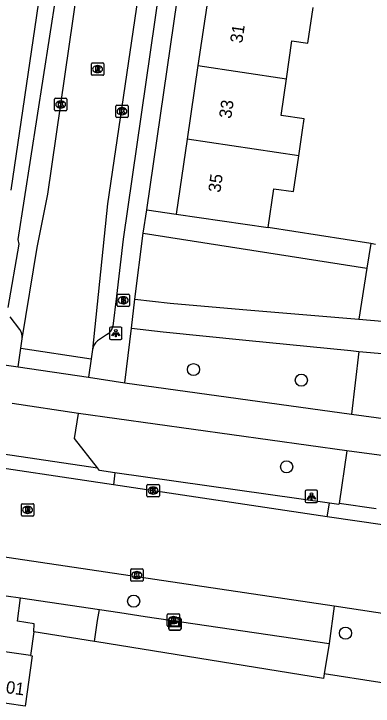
# Model space of a CAD drawing. Extents: x 163686 to 164493, y 382719 to 383870.
# Drawn here: x 164140.5 to 164169.5, y 382885.1 to 382940.9 of the extents above; entities that cross this region are included whole.
import ezdxf

# ---------------------------------------------------------------- set-up
doc = ezdxf.new("R2010")
doc.units = 0
for name, color, linetype in [('IMGEO_Boom', 7, 'Continuous'), ('IMGEO_Brandkraan', 7, 'Continuous'), ('IMGEO_Fietspad_gesloten', 7, 'Continuous'), ('IMGEO_Groenvoorziening', 7, 'Continuous'), ('IMGEO_Hek', 7, 'Continuous'), ('IMGEO_Kolk', 7, 'Continuous'), ('IMGEO_Lichtpunt', 7, 'Continuous'), ('IMGEO_Pand', 7, 'Continuous'), ('IMGEO_Pand_nummerreeks', 7, 'Continuous'), ('IMGEO_Parkeervlak_open', 7, 'Continuous'), ('IMGEO_Rijbaan_lokaal_gesloten', 7, 'Continuous'), ('IMGEO_Rijbaan_lokaal_open', 7, 'Continuous'), ('IMGEO_Rioolput', 7, 'Continuous'), ('IMGEO_Verklikker', 7, 'Continuous'), ('IMGEO_Voetpad_open', 7, 'Continuous')]:
    doc.layers.add(name, color=color, linetype=linetype)

msp = doc.modelspace()

# ---------------------------------------------------------------- linework, layer by layer
at = {"layer": 'IMGEO_Boom'}
for centre in [(164154.961, 382912.212), (164163.671, 382911.359), (164162.482, 382904.364), (164150.14, 382893.533), (164167.238, 382890.942)]:
    msp.add_circle(centre, 0.489, dxfattribs=at)
at = {"layer": 'IMGEO_Brandkraan'}
for p, q in [((164148.799, 382917.375), (164148.799, 382918.227)), ((164148.874, 382918.301), (164149.726, 382918.301)), ((164149.8, 382918.227), (164149.8, 382917.375)), ((164149.287, 382918.081), (164149.312, 382918.081)), ((164149.726, 382917.301), (164148.874, 382917.301)), ((164149.31, 382917.521), (164149.285, 382917.521)), ((164152.85, 382891.574), (164152.85, 382892.426)), ((164152.925, 382892.5), (164153.777, 382892.5)), ((164153.338, 382892.28), (164153.363, 382892.28)), ((164153.851, 382892.426), (164153.851, 382891.574)), ((164153.777, 382891.5), (164152.925, 382891.5)), ((164153.361, 382891.72), (164153.336, 382891.72))]:
    msp.add_line(p, q, dxfattribs=at)
for points in [[(164148.799, 382917.375), (164148.799, 382918.227)], [(164148.874, 382918.301), (164149.726, 382918.301)], [(164149.8, 382918.227), (164149.8, 382917.375)], [(164149.147, 382918.001), (164149.147, 382917.601), (164149.36, 382917.601)], [(164149.378, 382918.001), (164149.147, 382918.001)], [(164149.326, 382917.92), (164149.272, 382917.92), (164149.272, 382917.844)], [(164149.272, 382917.844), (164149.325, 382917.844)], [(164149.334, 382917.768), (164149.272, 382917.768), (164149.272, 382917.687)], [(164149.272, 382917.687), (164149.334, 382917.687)], [(164149.726, 382917.301), (164148.874, 382917.301)], [(164152.85, 382891.574), (164152.85, 382892.426)], [(164152.925, 382892.5), (164153.777, 382892.5)], [(164153.198, 382892.2), (164153.198, 382891.8), (164153.411, 382891.8)], [(164153.429, 382892.2), (164153.198, 382892.2)], [(164153.377, 382892.119), (164153.323, 382892.119), (164153.323, 382892.043)], [(164153.323, 382892.043), (164153.376, 382892.043)], [(164153.385, 382891.967), (164153.323, 382891.967), (164153.323, 382891.886)], [(164153.851, 382892.426), (164153.851, 382891.574)], [(164153.777, 382891.5), (164152.925, 382891.5)], [(164153.323, 382891.886), (164153.385, 382891.886)]]:
    msp.add_lwpolyline(points, dxfattribs=at)
for centre, radius, start, end in [((164148.876, 382918.225), 0.0765, 91.552, 178.448), ((164148.876, 382918.225), 0.0765, 91.552, 178.448), ((164149.724, 382918.225), 0.0765, 1.552, 88.448), ((164149.724, 382918.225), 0.0765, 1.552, 88.448), ((164149.327, 382917.882), 0.0379, 267.8285, 90.9355), ((164149.335, 382917.727), 0.0404, 269.8759, 90.5077), ((164149.382, 382917.856), 0.145, 59.4692, 91.5367), ((164149.407, 382917.903), 0.0922, 285.5137, 58.1501), ((164149.412, 382917.711), 0.105, 301.3115, 78.989), ((164148.876, 382917.377), 0.0765, 181.552, 268.448), ((164148.876, 382917.377), 0.0765, 181.552, 268.448), ((164149.366, 382917.852), 0.251, 268.6676, 293.5347), ((164149.724, 382917.377), 0.0765, 271.552, 358.448), ((164149.724, 382917.377), 0.0765, 271.552, 358.448), ((164152.927, 382892.424), 0.0765, 91.552, 178.448), ((164152.927, 382892.424), 0.0765, 91.552, 178.448), ((164153.378, 382892.081), 0.0379, 267.8285, 90.9355), ((164153.386, 382891.926), 0.0404, 269.8759, 90.5077), ((164153.433, 382892.055), 0.145, 59.4692, 91.5367), ((164153.458, 382892.102), 0.0922, 285.5137, 58.1501), ((164153.463, 382891.91), 0.105, 301.3115, 78.989), ((164153.775, 382892.424), 0.0765, 1.552, 88.448), ((164153.775, 382892.424), 0.0765, 1.552, 88.448), ((164152.927, 382891.576), 0.0765, 181.552, 268.448), ((164152.927, 382891.576), 0.0765, 181.552, 268.448), ((164153.417, 382892.051), 0.251, 268.6676, 293.5347), ((164153.775, 382891.576), 0.0765, 271.552, 358.448), ((164153.775, 382891.576), 0.0765, 271.552, 358.448)]:
    msp.add_arc(centre, radius, start, end, dxfattribs=at)
for centre, major_axis, ratio, start_param, end_param in [((164149.286, 382917.801), (-0.387, 0.002), 0.722429, 4.712389, 7.853982), ((164149.311, 382917.801), (-0.39, 0.002), 0.717154, 1.570796, 4.712389), ((164153.337, 382892), (-0.387, 0.002), 0.722429, 4.712389, 7.853982), ((164153.362, 382892), (-0.39, 0.002), 0.717154, 1.570796, 4.712389)]:
    msp.add_ellipse(centre, major_axis=major_axis, ratio=ratio, start_param=start_param, end_param=end_param, dxfattribs=at)
at = {"layer": 'IMGEO_Fietspad_gesloten'}
for points in [[(164137.738, 382912.877), (164140.818, 382912.448)], [(164146.503, 382911.594), (164149.432, 382911.153)], [(164149.432, 382911.153), (164167.714, 382908.618)], [(164167.355, 382905.668), (164145.688, 382908.677)], [(164167.714, 382908.618), (164170.711, 382908.213)], [(164170.356, 382905.251), (164167.355, 382905.668)]]:
    msp.add_lwpolyline(points, dxfattribs=at)
at = {"layer": 'IMGEO_Groenvoorziening'}
for points in [[(164151.193, 382925.112), (164153.565, 382924.757)], [(164169.269, 382922.377), (164160.986, 382923.667)], [(164150.916, 382923.211), (164168.961, 382920.401)], [(164174.494, 382886.261), (164165.517, 382887.66)]]:
    msp.add_lwpolyline(points, dxfattribs=at)
at = {"layer": 'IMGEO_Hek'}
msp.add_lwpolyline([(164174.494, 382886.261), (164165.517, 382887.66)], dxfattribs=at)
at = {"layer": 'IMGEO_Kolk'}
for p, q in [((164143.747, 382933.171), (164143.747, 382934.023)), ((164143.822, 382934.097), (164144.674, 382934.097)), ((164144.235, 382933.877), (164144.26, 382933.877)), ((164144.748, 382934.023), (164144.748, 382933.171)), ((164144.258, 382933.317), (164144.233, 382933.317)), ((164148.696, 382932.624), (164148.696, 382933.476)), ((164148.771, 382933.55), (164149.623, 382933.55)), ((164149.184, 382933.33), (164149.209, 382933.33)), ((164149.697, 382933.476), (164149.697, 382932.624)), ((164144.674, 382933.097), (164143.822, 382933.097)), ((164149.207, 382932.77), (164149.182, 382932.77)), ((164149.623, 382932.55), (164148.771, 382932.55)), ((164151.211, 382902.02), (164151.211, 382902.872)), ((164151.286, 382902.946), (164152.138, 382902.946)), ((164151.699, 382902.726), (164151.724, 382902.726)), ((164152.212, 382902.872), (164152.212, 382902.02)), ((164151.722, 382902.166), (164151.697, 382902.166)), ((164152.138, 382901.946), (164151.286, 382901.946)), ((164149.899, 382895.209), (164149.899, 382896.061)), ((164149.974, 382896.135), (164150.826, 382896.135)), ((164150.387, 382895.915), (164150.412, 382895.915)), ((164150.9, 382896.061), (164150.9, 382895.209)), ((164150.41, 382895.355), (164150.385, 382895.355)), ((164150.826, 382895.135), (164149.974, 382895.135))]:
    msp.add_line(p, q, dxfattribs=at)
for points in [[(164143.747, 382933.171), (164143.747, 382934.023)], [(164143.822, 382934.097), (164144.674, 382934.097)], [(164144.748, 382934.023), (164144.748, 382933.171)], [(164144.068, 382933.797), (164144.191, 382933.797), (164144.191, 382933.646), (164144.321, 382933.797), (164144.485, 382933.797), (164144.339, 382933.646), (164144.492, 382933.397), (164144.34, 382933.397), (164144.255, 382933.561), (164144.191, 382933.494), (164144.191, 382933.397), (164144.068, 382933.397), (164144.068, 382933.797)], [(164148.696, 382932.624), (164148.696, 382933.476)], [(164148.771, 382933.55), (164149.623, 382933.55)], [(164149.697, 382933.476), (164149.697, 382932.624)], [(164144.674, 382933.097), (164143.822, 382933.097)], [(164149.017, 382933.25), (164149.14, 382933.25), (164149.14, 382933.099), (164149.27, 382933.25), (164149.434, 382933.25), (164149.288, 382933.099), (164149.441, 382932.85), (164149.289, 382932.85), (164149.204, 382933.014), (164149.14, 382932.947), (164149.14, 382932.85), (164149.017, 382932.85), (164149.017, 382933.25)], [(164149.623, 382932.55), (164148.771, 382932.55)], [(164151.211, 382902.02), (164151.211, 382902.872)], [(164151.286, 382902.946), (164152.138, 382902.946)], [(164151.532, 382902.646), (164151.655, 382902.646), (164151.655, 382902.495), (164151.785, 382902.646), (164151.949, 382902.646), (164151.803, 382902.495), (164151.956, 382902.246), (164151.804, 382902.246), (164151.719, 382902.41), (164151.655, 382902.343), (164151.655, 382902.246), (164151.532, 382902.246), (164151.532, 382902.646)], [(164152.212, 382902.872), (164152.212, 382902.02)], [(164152.138, 382901.946), (164151.286, 382901.946)], [(164149.899, 382895.209), (164149.899, 382896.061)], [(164149.974, 382896.135), (164150.826, 382896.135)], [(164150.9, 382896.061), (164150.9, 382895.209)], [(164150.22, 382895.835), (164150.343, 382895.835), (164150.343, 382895.684), (164150.473, 382895.835), (164150.637, 382895.835), (164150.491, 382895.684), (164150.644, 382895.435), (164150.492, 382895.435), (164150.407, 382895.599), (164150.343, 382895.532), (164150.343, 382895.435), (164150.22, 382895.435), (164150.22, 382895.835)], [(164150.826, 382895.135), (164149.974, 382895.135)]]:
    msp.add_lwpolyline(points, dxfattribs=at)
for centre, start, end in [((164143.824, 382934.021), 91.552, 178.448), ((164143.824, 382934.021), 91.552, 178.448), ((164144.672, 382934.021), 1.552, 88.448), ((164144.672, 382934.021), 1.552, 88.448), ((164148.773, 382933.474), 91.552, 178.448), ((164148.773, 382933.474), 91.552, 178.448), ((164149.621, 382933.474), 1.552, 88.448), ((164149.621, 382933.474), 1.552, 88.448), ((164143.824, 382933.173), 181.552, 268.448), ((164143.824, 382933.173), 181.552, 268.448), ((164144.672, 382933.173), 271.552, 358.448), ((164144.672, 382933.173), 271.552, 358.448), ((164148.773, 382932.626), 181.552, 268.448), ((164148.773, 382932.626), 181.552, 268.448), ((164149.621, 382932.626), 271.552, 358.448), ((164149.621, 382932.626), 271.552, 358.448), ((164151.288, 382902.87), 91.552, 178.448), ((164151.288, 382902.87), 91.552, 178.448), ((164152.136, 382902.87), 1.552, 88.448), ((164152.136, 382902.87), 1.552, 88.448), ((164151.288, 382902.022), 181.552, 268.448), ((164151.288, 382902.022), 181.552, 268.448), ((164152.136, 382902.022), 271.552, 358.448), ((164152.136, 382902.022), 271.552, 358.448), ((164149.976, 382896.059), 91.552, 178.448), ((164149.976, 382896.059), 91.552, 178.448), ((164150.824, 382896.059), 1.552, 88.448), ((164150.824, 382896.059), 1.552, 88.448), ((164149.976, 382895.211), 181.552, 268.448), ((164149.976, 382895.211), 181.552, 268.448), ((164150.824, 382895.211), 271.552, 358.448), ((164150.824, 382895.211), 271.552, 358.448)]:
    msp.add_arc(centre, 0.0765, start, end, dxfattribs=at)
for centre, major_axis, ratio, start_param, end_param in [((164144.234, 382933.597), (-0.387, 0.002), 0.722429, 4.712389, 7.853982), ((164144.259, 382933.597), (-0.39, 0.002), 0.717154, 1.570796, 4.712389), ((164149.183, 382933.05), (-0.387, 0.002), 0.722429, 4.712389, 7.853982), ((164149.208, 382933.05), (-0.39, 0.002), 0.717154, 1.570796, 4.712389), ((164151.698, 382902.446), (-0.387, 0.002), 0.722429, 4.712389, 7.853982), ((164151.723, 382902.446), (-0.39, 0.002), 0.717154, 1.570796, 4.712389), ((164150.386, 382895.635), (-0.387, 0.002), 0.722429, 4.712389, 7.853982), ((164150.411, 382895.635), (-0.39, 0.002), 0.717154, 1.570796, 4.712389)]:
    msp.add_ellipse(centre, major_axis=major_axis, ratio=ratio, start_param=start_param, end_param=end_param, dxfattribs=at)
at = {"layer": 'IMGEO_Lichtpunt'}
for p, q in [((164148.201, 382915.553), (164148.201, 382914.746)), ((164148.201, 382915.553), (164148.201, 382914.746)), ((164149.103, 382915.648), (164148.295, 382915.648)), ((164149.103, 382915.648), (164148.295, 382915.648)), ((164149.197, 382914.746), (164149.197, 382915.553)), ((164149.197, 382914.746), (164149.197, 382915.553)), ((164148.295, 382914.652), (164149.103, 382914.652)), ((164148.295, 382914.652), (164149.103, 382914.652)), ((164163.99, 382902.378), (164163.99, 382901.571)), ((164163.99, 382902.378), (164163.99, 382901.571)), ((164164.892, 382902.473), (164164.084, 382902.473)), ((164164.892, 382902.473), (164164.084, 382902.473)), ((164164.986, 382901.571), (164164.986, 382902.378)), ((164164.986, 382901.571), (164164.986, 382902.378)), ((164164.084, 382901.477), (164164.892, 382901.477)), ((164164.084, 382901.477), (164164.892, 382901.477))]:
    msp.add_line(p, q, dxfattribs=at)
for points in [[(164148.575, 382915.217), (164148.614, 382915.189), (164148.426, 382914.927), (164148.388, 382914.954), (164148.575, 382915.217)], [(164148.677, 382915.169), (164148.724, 382915.169), (164148.724, 382914.847), (164148.677, 382914.847), (164148.677, 382915.169)], [(164148.787, 382915.189), (164148.825, 382915.216), (164149.012, 382914.954), (164148.973, 382914.926), (164148.787, 382915.189)], [(164164.364, 382902.042), (164164.403, 382902.014), (164164.215, 382901.752), (164164.177, 382901.779), (164164.364, 382902.042)], [(164164.576, 382902.014), (164164.614, 382902.041), (164164.801, 382901.779), (164164.762, 382901.751), (164164.576, 382902.014)], [(164164.466, 382901.994), (164164.513, 382901.994), (164164.513, 382901.672), (164164.466, 382901.672), (164164.466, 382901.994)]]:
    msp.add_lwpolyline(points, dxfattribs=at)
for centre in [(164148.7, 382915.351), (164164.489, 382902.176)]:
    msp.add_circle(centre, 0.0994, dxfattribs=at)
for centre, start, end in [((164148.295, 382915.553), 90, 180), ((164148.295, 382915.553), 90, 180), ((164149.103, 382915.553), 0, 90), ((164149.103, 382915.553), 0, 90), ((164148.295, 382914.746), 180, 270), ((164148.295, 382914.746), 180, 270), ((164149.103, 382914.746), 270, 0), ((164149.103, 382914.746), 270, 360), ((164164.084, 382902.378), 90, 180), ((164164.084, 382902.378), 90, 180), ((164164.892, 382902.378), 0, 90), ((164164.892, 382902.378), 0, 90), ((164164.084, 382901.571), 180, 270), ((164164.084, 382901.571), 180, 270), ((164164.892, 382901.571), 270, 0), ((164164.892, 382901.571), 270, 360)]:
    msp.add_arc(centre, 0.0946, start, end, dxfattribs=at)
at = {"layer": 'IMGEO_Pand'}
for points in [[(164156.195, 382942.671), (164155.324, 382936.735)], [(164162.468, 382935.682), (164162.91, 382938.724), (164164.198, 382938.536), (164164.619, 382941.43)], [(164155.324, 382936.735), (164154.452, 382930.798)], [(164155.324, 382936.735), (164162.468, 382935.682)], [(164163.462, 382929.47), (164163.768, 382931.519), (164163.906, 382932.447), (164162.037, 382932.72), (164162.468, 382935.682)], [(164154.452, 382930.798), (164153.565, 382924.757)], [(164163.462, 382929.47), (164154.452, 382930.798)], [(164160.986, 382923.667), (164161.447, 382926.805), (164163.03, 382926.573), (164163.462, 382929.47)], [(164153.565, 382924.757), (164160.986, 382923.667)], [(164141.804, 382889.149), (164141.947, 382889.129), (164141.389, 382885.059), (164138.399, 382885.493), (164138.987, 382889.535), (164139.163, 382889.511)], [(164141.804, 382889.149), (164139.163, 382889.511)]]:
    msp.add_lwpolyline(points, dxfattribs=at)
at = {"layer": 'IMGEO_Parkeervlak_open'}
msp.add_lwpolyline([(164166.332, 382893.113), (164165.911, 382890.107)], dxfattribs=at)
at = {"layer": 'IMGEO_Rijbaan_lokaal_gesloten'}
for points in [[(164166.332, 382893.113), (164033.326, 382912.894), (164021.113, 382914.698), (163965.93, 382922.852)], [(164148.504, 382902.921), (164136.237, 382904.741)], [(164165.758, 382900.346), (164148.504, 382902.921)], [(164170.414, 382899.665), (164165.758, 382900.346)], [(164173.872, 382892.164), (164171.848, 382892.493), (164171.815, 382892.288), (164166.332, 382893.113)]]:
    msp.add_lwpolyline(points, dxfattribs=at)
at = {"layer": 'IMGEO_Rijbaan_lokaal_open'}
for points in [[(164141.145, 382914.701), (164142.339, 382922.07), (164143.2, 382926.357), (164148.388, 382962.134)], [(164153.311, 382961.412), (164148.02, 382925.587), (164146.817, 382913.836)], [(164141.032, 382913.929), (164141.145, 382914.701)], [(164140.818, 382912.448), (164141.032, 382913.929)], [(164141.032, 382913.929), (164146.709, 382913.077)], [(164146.817, 382913.836), (164146.709, 382913.077)], [(164146.709, 382913.077), (164146.503, 382911.594)], [(164140.818, 382912.448), (164146.503, 382911.594)], [(164145.688, 382908.677), (164140.34, 382909.47)], [(164147.213, 382904.281), (164145.371, 382906.644), (164145.688, 382908.677)], [(164137.404, 382905.751), (164147.213, 382904.281)]]:
    msp.add_lwpolyline(points, dxfattribs=at)
at = {"layer": 'IMGEO_Rioolput'}
for p, q in [((164146.727, 382936.03), (164146.727, 382936.882)), ((164146.802, 382936.956), (164147.654, 382936.956)), ((164147.215, 382936.736), (164147.24, 382936.736)), ((164147.728, 382936.882), (164147.728, 382936.03)), ((164147.238, 382936.176), (164147.213, 382936.176)), ((164147.654, 382935.956), (164146.802, 382935.956)), ((164141.079, 382900.468), (164141.079, 382901.32)), ((164141.154, 382901.394), (164142.006, 382901.394)), ((164141.567, 382901.174), (164141.592, 382901.174)), ((164142.08, 382901.32), (164142.08, 382900.468)), ((164142.006, 382900.394), (164141.154, 382900.394)), ((164141.59, 382900.614), (164141.565, 382900.614))]:
    msp.add_line(p, q, dxfattribs=at)
for points in [[(164146.727, 382936.03), (164146.727, 382936.882)], [(164146.802, 382936.956), (164147.654, 382936.956)], [(164147.316, 382936.654), (164147.064, 382936.656), (164147.064, 382936.256)], [(164147.728, 382936.882), (164147.728, 382936.03)], [(164147.064, 382936.256), (164147.188, 382936.256), (164147.188, 382936.418), (164147.199, 382936.418)], [(164147.242, 382936.575), (164147.188, 382936.575), (164147.188, 382936.494)], [(164147.188, 382936.494), (164147.24, 382936.494)], [(164147.246, 382936.389), (164147.317, 382936.256), (164147.457, 382936.256), (164147.392, 382936.382)], [(164147.654, 382935.956), (164146.802, 382935.956)], [(164141.079, 382900.468), (164141.079, 382901.32)], [(164141.154, 382901.394), (164142.006, 382901.394)], [(164141.668, 382901.092), (164141.416, 382901.094), (164141.416, 382900.694)], [(164141.594, 382901.013), (164141.54, 382901.013), (164141.54, 382900.932)], [(164141.54, 382900.932), (164141.592, 382900.932)], [(164142.08, 382901.32), (164142.08, 382900.468)], [(164142.006, 382900.394), (164141.154, 382900.394)], [(164141.416, 382900.694), (164141.54, 382900.694), (164141.54, 382900.856), (164141.551, 382900.856)], [(164141.598, 382900.827), (164141.669, 382900.694), (164141.809, 382900.694), (164141.744, 382900.82)]]:
    msp.add_lwpolyline(points, dxfattribs=at)
for centre, radius, start, end in [((164146.804, 382936.88), 0.0765, 91.552, 178.448), ((164146.804, 382936.88), 0.0765, 91.552, 178.448), ((164147.315, 382936.544), 0.109, 350.3612, 89.416), ((164147.652, 382936.88), 0.0765, 1.552, 88.448), ((164147.652, 382936.88), 0.0765, 1.552, 88.448), ((164147.198, 382936.365), 0.0533, 26.0293, 88.6989), ((164147.224, 382936.683), 0.19, 274.7715, 282.9687), ((164147.248, 382936.479), 0.0964, 77.0061, 93.1865), ((164147.262, 382936.536), 0.0378, 276.6634, 79.6772), ((164147.313, 382936.544), 0.112, 277.5842, 350.9817), ((164147.297, 382936.329), 0.108, 29.5134, 73.7905), ((164146.804, 382936.032), 0.0765, 181.552, 268.448), ((164146.804, 382936.032), 0.0765, 181.552, 268.448), ((164147.652, 382936.032), 0.0765, 271.552, 358.448), ((164147.652, 382936.032), 0.0765, 271.552, 358.448), ((164141.156, 382901.318), 0.0765, 91.552, 178.448), ((164141.156, 382901.318), 0.0765, 91.552, 178.448), ((164141.576, 382901.121), 0.19, 274.7715, 282.9687), ((164141.6, 382900.917), 0.0964, 77.0061, 93.1865), ((164141.614, 382900.974), 0.0378, 276.6634, 79.6772), ((164141.667, 382900.982), 0.109, 350.3612, 89.416), ((164141.665, 382900.982), 0.112, 277.5842, 350.9817), ((164142.004, 382901.318), 0.0765, 1.552, 88.448), ((164142.004, 382901.318), 0.0765, 1.552, 88.448), ((164141.156, 382900.47), 0.0765, 181.552, 268.448), ((164141.156, 382900.47), 0.0765, 181.552, 268.448), ((164141.55, 382900.803), 0.0533, 26.0293, 88.6989), ((164141.649, 382900.767), 0.108, 29.5134, 73.7905), ((164142.004, 382900.47), 0.0765, 271.552, 358.448), ((164142.004, 382900.47), 0.0765, 271.552, 358.448)]:
    msp.add_arc(centre, radius, start, end, dxfattribs=at)
for centre, major_axis, ratio, start_param, end_param in [((164147.214, 382936.456), (-0.387, 0.002), 0.722429, 4.712389, 7.853982), ((164147.239, 382936.456), (-0.39, 0.002), 0.717154, 1.570796, 4.712389), ((164141.566, 382900.894), (-0.387, 0.002), 0.722429, 4.712389, 7.853982), ((164141.591, 382900.894), (-0.39, 0.002), 0.717154, 1.570796, 4.712389)]:
    msp.add_ellipse(centre, major_axis=major_axis, ratio=ratio, start_param=start_param, end_param=end_param, dxfattribs=at)
at = {"layer": 'IMGEO_Verklikker'}
for p, q in [((164152.969, 382891.29), (164152.969, 382892.09)), ((164152.969, 382892.09), (164152.969, 382891.29)), ((164153.069, 382892.19), (164153.859, 382892.19)), ((164153.859, 382892.19), (164153.069, 382892.19)), ((164153.959, 382892.09), (164153.959, 382891.29)), ((164153.959, 382891.29), (164153.959, 382892.09)), ((164153.859, 382891.19), (164153.069, 382891.19)), ((164153.069, 382891.19), (164153.859, 382891.19))]:
    msp.add_line(p, q, dxfattribs=at)
for points in [[(164153.07, 382891.922), (164153.858, 382891.922), (164153.858, 382891.458), (164153.07, 382891.458), (164153.07, 382891.922)], [(164153.135, 382891.857), (164153.135, 382891.523), (164153.793, 382891.523), (164153.793, 382891.857), (164153.135, 382891.857)]]:
    msp.add_lwpolyline(points, dxfattribs=at)
for centre, start, end in [((164153.069, 382892.09), 90, 180), ((164153.069, 382892.09), 90, 180), ((164153.859, 382892.09), 0, 90), ((164153.859, 382892.09), 360, 90), ((164153.069, 382891.29), 180, 270), ((164153.069, 382891.29), 180, 270), ((164153.859, 382891.29), 270, 0), ((164153.859, 382891.29), 270, 0)]:
    msp.add_arc(centre, 0.1, start, end, dxfattribs=at)
at = {"layer": 'IMGEO_Voetpad_open'}
for points in [[(164145.469, 382962.412), (164140.229, 382926.679)], [(164140.017, 382917.209), (164140.91, 382922.339), (164140.823, 382922.696), (164146.444, 382958.829), (164146.796, 382959.732), (164147.997, 382961.185), (164148.388, 382962.134)], [(164153.311, 382961.412), (164153.396, 382960.493), (164154.188, 382959.124), (164154.37, 382957.956), (164149.279, 382922.725), (164148.75, 382918.131), (164148.471, 382915.706)], [(164151.193, 382925.112), (164156.406, 382960.944)], [(164150.916, 382923.211), (164151.193, 382925.112)], [(164150.234, 382917.907), (164150.916, 382923.211)], [(164169.269, 382922.377), (164168.961, 382920.401)], [(164169.663, 382922.316), (164169.269, 382922.377)], [(164168.961, 382920.401), (164168.317, 382916.269)], [(164149.954, 382915.563), (164150.234, 382917.907)], [(164150.234, 382917.907), (164153.095, 382917.572), (164158.939, 382917.073), (164168.317, 382916.269)], [(164140.957, 382915.44), (164140.177, 382916.462)], [(164168.317, 382916.269), (164169.241, 382916.19), (164171.462, 382915.999)], [(164149.432, 382911.153), (164149.954, 382915.563)], [(164149.954, 382915.563), (164152.525, 382915.27), (164159.18, 382914.575), (164167.673, 382913.758), (164168.314, 382913.667)], [(164148.038, 382915.068), (164147.214, 382914.523)], [(164168.314, 382913.667), (164167.714, 382908.618)], [(164168.314, 382913.667), (164171.43, 382913.395)], [(164167.355, 382905.668), (164166.712, 382901.398)], [(164148.63, 382903.886), (164147.382, 382904.064), (164147.213, 382904.281)], [(164148.63, 382903.886), (164148.504, 382902.921)], [(164165.931, 382901.425), (164148.63, 382903.886)], [(164165.758, 382900.346), (164165.931, 382901.425)], [(164166.712, 382901.398), (164166.699, 382901.315), (164165.931, 382901.425)], [(164169.72, 382900.967), (164166.712, 382901.398)], [(164139.84, 382893.968), (164141, 382893.799)], [(164142.094, 382891.05), (164142.103, 382891.688), (164140.769, 382891.911), (164141, 382893.799)], [(164141, 382893.799), (164147.369, 382892.854)], [(164146.965, 382890.267), (164147.231, 382891.97), (164147.369, 382892.854)], [(164147.369, 382892.854), (164149.011, 382892.608), (164151.064, 382892.3), (164165.911, 382890.107)], [(164142.094, 382891.05), (164141.804, 382889.149)], [(164146.965, 382890.267), (164142.094, 382891.05)], [(164165.517, 382887.66), (164165.458, 382887.293), (164147.166, 382890.235), (164146.965, 382890.267)], [(164165.911, 382890.107), (164165.517, 382887.66)]]:
    msp.add_lwpolyline(points, dxfattribs=at)
for centre, radius, start, end in [((164139.944, 382914.789), 1.204, 355.8095, 32.7368), ((164147.508, 382915.894), 0.981, 302.7021, 348.9697), ((164147.914, 382913.66), 1.111, 129.0576, 170.8973)]:
    msp.add_arc(centre, radius, start, end, dxfattribs=at)

# ---------------------------------------------------------------- texts
at = {"layer": 'IMGEO_Pand_nummerreeks'}
for s, rotation, p in [('31', 81.647, (164158.899, 382938.504)), ('33', 81.647, (164158.005, 382932.42)), ('35', 81.647, (164157.129, 382926.449)), ('31/N01', 352.5686, (164136.984, 382886.481))]:
    msp.add_text(s, height=1, rotation=rotation, dxfattribs=at).set_placement(p)

doc.saveas('drawing.dxf')
